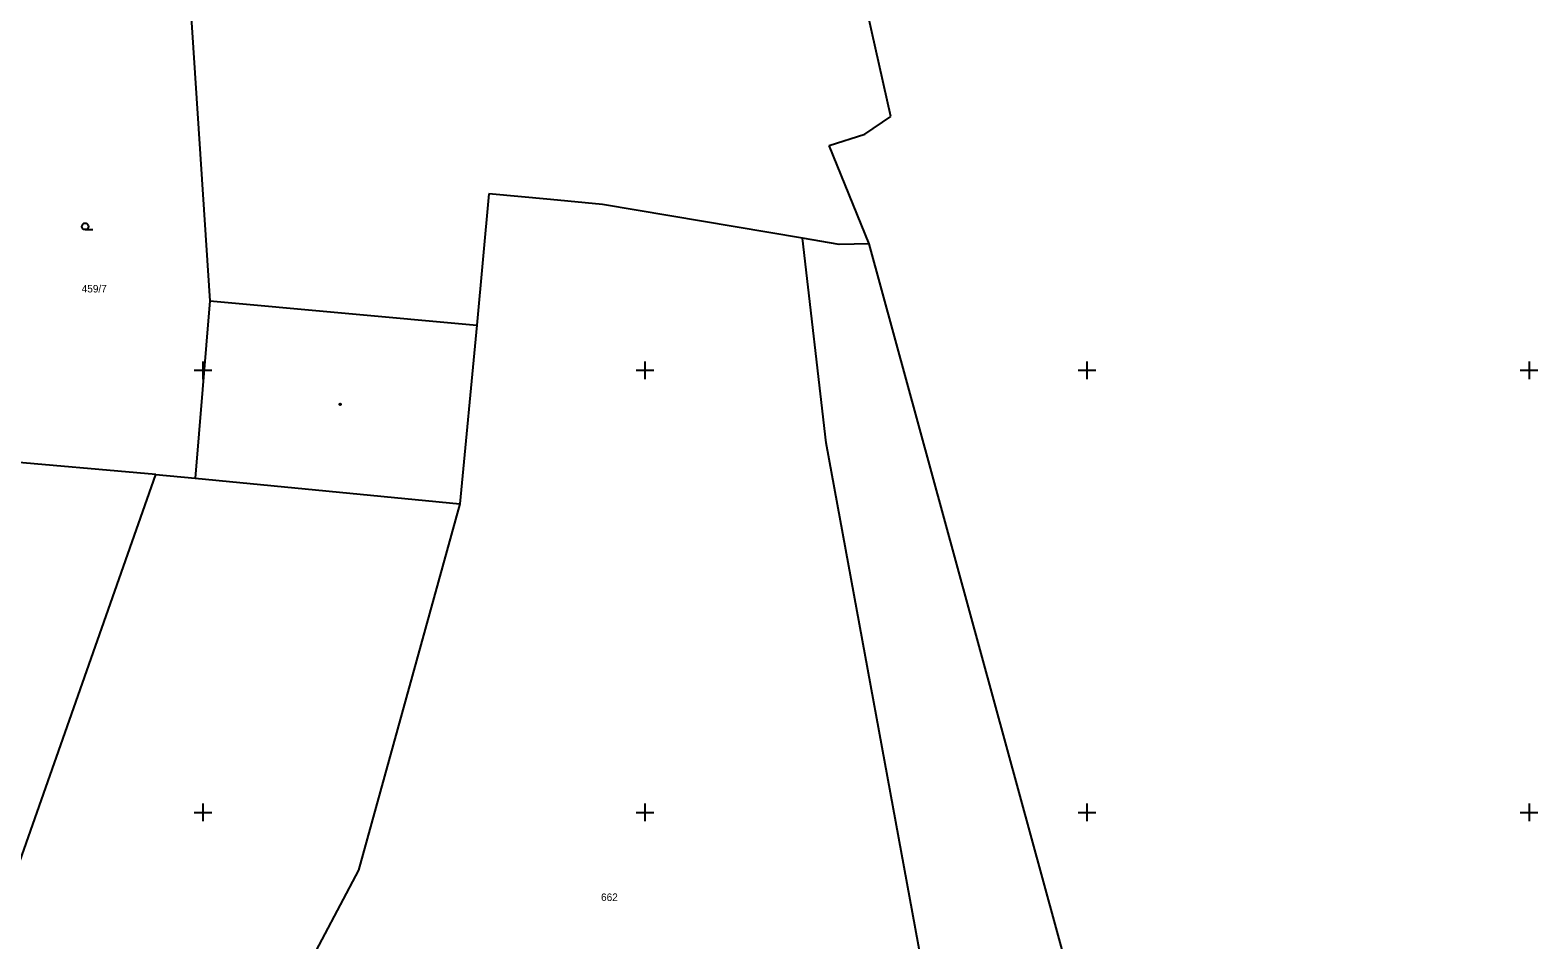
# Model space of a CAD drawing. Extents: x -703403 to -701924, y -1022520 to -1021856.
# Drawn here: x -702359.8 to -702274.5, y -1022357.2 to -1022305.8 of the extents above; entities that cross this region are included whole.
import ezdxf

# ---------------------------------------------------------------- set-up
doc = ezdxf.new("R2010")
doc.units = 0
for name, color, linetype in [('Z_hektometricka_sit', 7, 'Continuous'), ('Z_katastr_cisla_pozemkova', 7, 'Continuous'), ('Z_katastr_hranice', 7, 'Continuous'), ('Z_katastr_hranice_katastralni_uzemi', 7, 'Continuous'), ('Z_katastr_vnitrni_kresba', 7, 'Continuous'), ('Z_katastr_znacky_budov', 7, 'Continuous'), ('Z_katastr_znacky_kultur', 7, 'Continuous')]:
    doc.layers.add(name, color=color, linetype=linetype)

msp = doc.modelspace()

# ---------------------------------------------------------------- linework, layer by layer
at = {"layer": 'Z_hektometricka_sit'}
for p, q in [((-702350.5, -1022325), (-702349.5, -1022325)), ((-702350, -1022324.5), (-702350, -1022325.5)), ((-702325.5, -1022325), (-702324.5, -1022325)), ((-702325, -1022324.5), (-702325, -1022325.5)), ((-702300.5, -1022325), (-702299.5, -1022325)), ((-702300, -1022324.5), (-702300, -1022325.5)), ((-702275.5, -1022325), (-702274.5, -1022325)), ((-702275, -1022324.5), (-702275, -1022325.5)), ((-702350.5, -1022350), (-702349.5, -1022350)), ((-702350, -1022349.5), (-702350, -1022350.5)), ((-702325.5, -1022350), (-702324.5, -1022350)), ((-702325, -1022349.5), (-702325, -1022350.5)), ((-702300.5, -1022350), (-702299.5, -1022350)), ((-702300, -1022349.5), (-702300, -1022350.5)), ((-702275.5, -1022350), (-702274.5, -1022350)), ((-702275, -1022349.5), (-702275, -1022350.5))]:
    msp.add_line(p, q, dxfattribs=at)
at = {"layer": 'Z_katastr_hranice'}
for p, q in [((-702311.09, -1022310.66), (-702317.86, -1022280.56)), ((-702350.69, -1022304.46), (-702349.61, -1022321.08)), ((-702312.57, -1022311.65), (-702311.09, -1022310.66)), ((-702314.57, -1022312.29), (-702312.57, -1022311.65)), ((-702312.31, -1022317.86), (-702314.57, -1022312.29)), ((-702314.75, -1022329.1), (-702316.09, -1022317.53)), ((-702349.61, -1022321.08), (-702350.44, -1022331.1)), ((-702306.18, -1022375.74), (-702314.75, -1022329.1)), ((-702352.66, -1022330.9), (-702366.24, -1022329.71)), ((-702378.46, -1022404.21), (-702352.66, -1022330.9)), ((-702352.66, -1022330.9), (-702350.44, -1022331.1)), ((-702350.44, -1022331.1), (-702335.46, -1022332.55))]:
    msp.add_line(p, q, dxfattribs=at)
at = {"layer": 'Z_katastr_hranice_katastralni_uzemi'}
for p, q in [((-702333.82, -1022315.03), (-702334.51, -1022322.45)), ((-702333.82, -1022315.03), (-702334.51, -1022322.45)), ((-702330.34, -1022315.35), (-702333.82, -1022315.03)), ((-702330.34, -1022315.35), (-702333.82, -1022315.03)), ((-702327.39, -1022315.63), (-702330.34, -1022315.35)), ((-702327.39, -1022315.63), (-702330.34, -1022315.35)), ((-702316.09, -1022317.53), (-702327.39, -1022315.63)), ((-702316.09, -1022317.53), (-702327.39, -1022315.63)), ((-702314.01, -1022317.88), (-702316.09, -1022317.53)), ((-702314.01, -1022317.88), (-702316.09, -1022317.53)), ((-702312.31, -1022317.86), (-702314.01, -1022317.88)), ((-702312.31, -1022317.86), (-702314.01, -1022317.88)), ((-702285.2, -1022417.09), (-702312.31, -1022317.86)), ((-702285.2, -1022417.09), (-702312.31, -1022317.86)), ((-702334.51, -1022322.45), (-702335.46, -1022332.55)), ((-702334.51, -1022322.45), (-702335.46, -1022332.55)), ((-702335.46, -1022332.55), (-702341.2, -1022353.27)), ((-702335.46, -1022332.55), (-702341.2, -1022353.27)), ((-702341.2, -1022353.27), (-702356.12, -1022381.37)), ((-702341.2, -1022353.27), (-702356.12, -1022381.37))]:
    msp.add_line(p, q, dxfattribs=at)
at = {"layer": 'Z_katastr_vnitrni_kresba'}
msp.add_line((-702349.61, -1022321.08), (-702334.51, -1022322.45), dxfattribs=at)
at = {"layer": 'Z_katastr_znacky_budov'}
msp.add_circle((-702342.232, -1022326.93), 0.0437, dxfattribs=at)
at = {"layer": 'Z_katastr_znacky_kultur'}
msp.add_line((-702356.658, -1022317.05), (-702356.221, -1022317.05), dxfattribs=at)
msp.add_circle((-702356.658, -1022316.862), 0.187, dxfattribs=at)

# ---------------------------------------------------------------- texts
at = {"layer": 'Z_katastr_cisla_pozemkova'}
for s, p in [('459/7', (-702356.853, -1022320.6)), ('662', (-702327.48, -1022355.01))]:
    msp.add_text(s, height=0.425, dxfattribs=at).set_placement(p)

doc.saveas('drawing.dxf')
